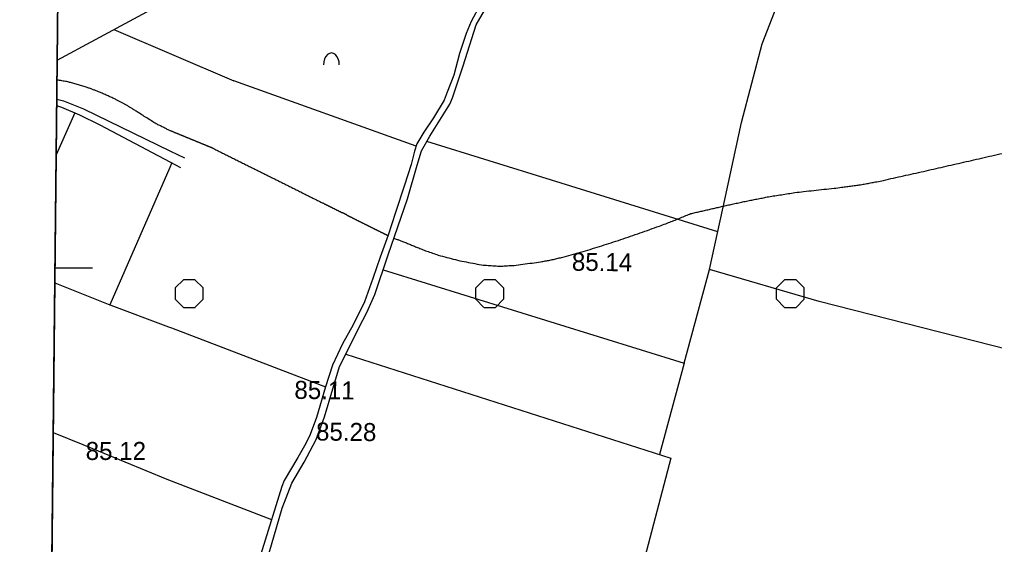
# Model space of a CAD drawing. Extents: x 417995 to 421451, y 4454518 to 4458015.
# Drawn here: x 419153.2 to 419477.6, y 4457408 to 4457582.7 of the extents above; entities that cross this region are included whole.
import ezdxf

# ---------------------------------------------------------------- set-up
doc = ezdxf.new("R2010")
doc.units = 0
for name, color, linetype in [('Egri_1m', 7, 'Continuous'), ('P_Grid', 7, 'Continuous'), ('PAFTALAMA', 7, 'Continuous'), ('PL_KA_TARIM_ALANI', 7, 'Continuous'), ('S_Meyvalik', 7, 'Continuous'), ('Sinir_itirazli_Mulkiyet', 7, 'Continuous'), ('Sinir_Tel_bir_taraf', 7, 'Continuous'), ('TR_TARIMALANI', 7, 'Continuous'), ('Y_Kot_Noktasi', 7, 'Continuous'), ('Y_Lejant', 7, 'Continuous'), ('Y_Yol_Kotu', 7, 'Continuous'), ('Yol_Toprak_Duz', 7, 'Continuous'), ('Yol_Toprak_Kesik', 7, 'Continuous')]:
    doc.layers.add(name, color=color, linetype=linetype)

msp = doc.modelspace()

# ---------------------------------------------------------------- linework, layer by layer
at = {"layer": 'Egri_1m'}
msp.add_line((419203.45, 4457545.63), (419203.45, 4457545.63), dxfattribs=at)
for points in [[(419203.45, 4457545.63), (419203.38, 4457545.66), (419203.3, 4457545.69), (419203.23, 4457545.72), (419203.15, 4457545.75), (419202.1, 4457546.27), (419200.96, 4457546.85), (419199.82, 4457547.42), (419198.68, 4457547.99), (419197.14, 4457548.94), (419195.52, 4457549.96), (419193.9, 4457550.99), (419192.28, 4457552.02), (419191.26, 4457552.66), (419190.43, 4457553.17), (419189.61, 4457553.67), (419188.79, 4457554.18), (419187.95, 4457554.66), (419187.09, 4457555.11), (419186.23, 4457555.56), (419185.37, 4457556.02), (419184.26, 4457556.55), (419182.96, 4457557.12), (419181.66, 4457557.7), (419180.36, 4457558.28), (419179.22, 4457558.76), (419178.22, 4457559.14), (419177.23, 4457559.52), (419176.24, 4457559.9), (419175.03, 4457560.3), (419173.52, 4457560.74), (419172, 4457561.18), (419170.49, 4457561.61), (419169.22, 4457561.95), (419168.45, 4457562.09), (419167.67, 4457562.22), (419166.9, 4457562.36), (419166.13, 4457562.49), (419165.66, 4457562.53)], [(419217.75, 4457539.75), (419217.46, 4457539.87), (419217.17, 4457539.99), (419216.88, 4457540.11), (419216.59, 4457540.23), (419216.29, 4457540.35), (419216, 4457540.47), (419215.71, 4457540.59), (419215.42, 4457540.71), (419215.13, 4457540.83), (419214.84, 4457540.95), (419214.54, 4457541.07), (419214.25, 4457541.19), (419213.96, 4457541.31), (419213.67, 4457541.43), (419213.38, 4457541.55), (419213.08, 4457541.67), (419212.79, 4457541.79), (419212.5, 4457541.91), (419212.21, 4457542.03), (419211.92, 4457542.15), (419211.63, 4457542.27), (419211.33, 4457542.39), (419211.04, 4457542.51), (419210.75, 4457542.63), (419210.46, 4457542.75), (419210.17, 4457542.87), (419209.87, 4457542.99), (419209.58, 4457543.11), (419209.29, 4457543.23), (419209, 4457543.35), (419208.71, 4457543.47), (419208.41, 4457543.59), (419208.12, 4457543.71), (419207.83, 4457543.83), (419207.54, 4457543.95), (419207.25, 4457544.07), (419206.96, 4457544.19), (419206.66, 4457544.31), (419206.37, 4457544.43), (419206.08, 4457544.55), (419205.79, 4457544.67), (419205.5, 4457544.79), (419205.2, 4457544.91), (419204.91, 4457545.03), (419204.62, 4457545.15), (419204.33, 4457545.27), (419204.04, 4457545.39), (419203.75, 4457545.51), (419203.45, 4457545.63)], [(419376.5, 4457518.1), (419378.02, 4457518.44), (419379.54, 4457518.79), (419381.07, 4457519.14), (419382.59, 4457519.49), (419384.11, 4457519.84), (419385.63, 4457520.18), (419387.15, 4457520.53), (419388.67, 4457520.88), (419390.35, 4457521.25), (419392.07, 4457521.62), (419393.79, 4457521.99), (419395.51, 4457522.36), (419397.23, 4457522.7), (419398.96, 4457523.04), (419400.69, 4457523.38), (419402.41, 4457523.72), (419404.48, 4457524.06), (419406.71, 4457524.4), (419408.94, 4457524.74), (419411.17, 4457525.09), (419414.07, 4457525.44), (419417.45, 4457525.81), (419420.82, 4457526.18), (419424.19, 4457526.55), (419426.72, 4457526.85), (419428.4, 4457527.07), (419430.08, 4457527.29), (419431.76, 4457527.52), (419433.43, 4457527.78), (419435.1, 4457528.09), (419436.76, 4457528.4), (419438.42, 4457528.71), (419440.64, 4457529.17), (419443.97, 4457529.92), (419447.3, 4457530.67), (419450.64, 4457531.42), (419453.97, 4457532.17), (419457.3, 4457532.93), (419460.62, 4457533.69), (419463.95, 4457534.45), (419467.3, 4457535.21), (419470.74, 4457535.99), (419474.17, 4457536.78), (419477.61, 4457537.56), (419481.04, 4457538.34), (419484.47, 4457539.13), (419487.91, 4457539.92), (419491.34, 4457540.71), (419494.77, 4457541.5)], [(419217.75, 4457539.75), (419219.24, 4457539.01), (419220.73, 4457538.27), (419222.21, 4457537.53), (419223.7, 4457536.78), (419225.18, 4457536.04), (419226.67, 4457535.3), (419228.16, 4457534.56), (419229.64, 4457533.82), (419231.13, 4457533.08), (419232.62, 4457532.34), (419234.1, 4457531.6), (419235.59, 4457530.85), (419237.07, 4457530.11), (419238.56, 4457529.37), (419240.05, 4457528.63), (419241.53, 4457527.89), (419243.02, 4457527.15), (419244.5, 4457526.41), (419245.99, 4457525.67), (419247.48, 4457524.92), (419248.96, 4457524.18), (419250.45, 4457523.44), (419251.94, 4457522.7), (419253.42, 4457521.96), (419254.3, 4457521.52), (419254.56, 4457521.39), (419254.82, 4457521.26), (419255.09, 4457521.13), (419255.35, 4457521), (419255.61, 4457520.86), (419255.88, 4457520.73), (419256.14, 4457520.6), (419256.4, 4457520.47), (419256.67, 4457520.34), (419256.93, 4457520.21), (419257.19, 4457520.07), (419257.46, 4457519.94), (419257.72, 4457519.81), (419257.98, 4457519.68), (419258.25, 4457519.55), (419258.51, 4457519.41), (419258.77, 4457519.28), (419259.04, 4457519.15), (419259.3, 4457519.02), (419259.56, 4457518.89), (419259.83, 4457518.75), (419260.09, 4457518.62), (419260.35, 4457518.49), (419260.62, 4457518.36)], [(419262.11, 4457517.61), (419262.08, 4457517.62), (419262.05, 4457517.64), (419262.02, 4457517.66), (419261.99, 4457517.67), (419261.96, 4457517.69), (419261.93, 4457517.7), (419261.89, 4457517.72), (419261.86, 4457517.73), (419261.83, 4457517.75), (419261.8, 4457517.76), (419261.77, 4457517.78), (419261.74, 4457517.79), (419261.71, 4457517.81), (419261.68, 4457517.82), (419261.65, 4457517.84), (419261.62, 4457517.85), (419261.59, 4457517.87), (419261.56, 4457517.88), (419261.53, 4457517.9), (419261.5, 4457517.92), (419261.47, 4457517.93), (419261.44, 4457517.95), (419261.41, 4457517.96), (419261.38, 4457517.98), (419261.35, 4457517.99), (419261.32, 4457518.01), (419261.29, 4457518.02), (419261.26, 4457518.04), (419261.22, 4457518.05), (419261.19, 4457518.07), (419261.16, 4457518.08), (419261.13, 4457518.1), (419261.1, 4457518.11), (419261.07, 4457518.13), (419261.04, 4457518.14), (419261.01, 4457518.16), (419260.98, 4457518.18), (419260.95, 4457518.19), (419260.92, 4457518.21), (419260.89, 4457518.22), (419260.86, 4457518.24), (419260.83, 4457518.25), (419260.8, 4457518.27), (419260.77, 4457518.28), (419260.74, 4457518.3), (419260.71, 4457518.31), (419260.68, 4457518.33), (419260.65, 4457518.34), (419260.62, 4457518.36)], [(419262.11, 4457517.61), (419262.14, 4457517.59), (419262.17, 4457517.58), (419262.2, 4457517.56), (419262.23, 4457517.55), (419262.26, 4457517.53), (419262.29, 4457517.52), (419262.32, 4457517.5), (419262.35, 4457517.49), (419262.38, 4457517.47), (419262.41, 4457517.46), (419262.44, 4457517.44), (419262.47, 4457517.43), (419262.5, 4457517.41), (419262.53, 4457517.4), (419262.56, 4457517.38), (419262.6, 4457517.36), (419262.63, 4457517.35), (419262.66, 4457517.33), (419262.69, 4457517.32), (419262.72, 4457517.3), (419262.75, 4457517.29), (419262.78, 4457517.27), (419262.81, 4457517.26), (419262.84, 4457517.24), (419262.87, 4457517.23), (419262.9, 4457517.21), (419262.93, 4457517.2), (419262.96, 4457517.18), (419262.99, 4457517.17), (419263.02, 4457517.15), (419263.05, 4457517.14), (419263.08, 4457517.12), (419263.11, 4457517.1), (419263.14, 4457517.09), (419263.17, 4457517.07), (419263.2, 4457517.06), (419263.23, 4457517.04), (419263.27, 4457517.03), (419263.3, 4457517.01), (419263.33, 4457517), (419263.36, 4457516.98), (419263.39, 4457516.97), (419263.42, 4457516.95), (419263.45, 4457516.94), (419263.48, 4457516.92), (419263.51, 4457516.91), (419263.54, 4457516.89), (419263.57, 4457516.88), (419263.6, 4457516.86)], [(419263.6, 4457516.86), (419263.85, 4457516.74), (419264.1, 4457516.61), (419264.35, 4457516.49), (419264.59, 4457516.36), (419264.84, 4457516.24), (419265.09, 4457516.11), (419265.34, 4457515.99), (419265.59, 4457515.86), (419265.84, 4457515.74), (419266.08, 4457515.62), (419266.33, 4457515.49), (419266.58, 4457515.37), (419266.83, 4457515.24), (419267.08, 4457515.12), (419267.33, 4457514.99), (419267.57, 4457514.87), (419267.82, 4457514.75), (419268.07, 4457514.62), (419268.32, 4457514.5), (419268.57, 4457514.37), (419268.82, 4457514.25), (419269.06, 4457514.12), (419269.31, 4457514), (419269.56, 4457513.87), (419269.81, 4457513.75), (419270.06, 4457513.63), (419270.31, 4457513.5), (419270.56, 4457513.38), (419270.8, 4457513.26), (419271.05, 4457513.13), (419271.3, 4457513.01), (419271.55, 4457512.88), (419271.8, 4457512.76), (419272.05, 4457512.64), (419272.3, 4457512.51), (419272.54, 4457512.39), (419272.79, 4457512.26), (419273.04, 4457512.14), (419273.29, 4457512.02), (419273.54, 4457511.89), (419273.79, 4457511.77), (419274.04, 4457511.65), (419274.29, 4457511.52), (419274.53, 4457511.4), (419274.78, 4457511.27), (419275.03, 4457511.15), (419275.28, 4457511.03), (419275.53, 4457510.9), (419275.78, 4457510.78)], [(419277.73, 4457509.92), (419278.25, 4457509.72), (419278.78, 4457509.53), (419279.3, 4457509.34), (419279.83, 4457509.15), (419280.35, 4457508.96), (419281.58, 4457508.46), (419282.94, 4457507.91), (419284.29, 4457507.36), (419285.65, 4457506.8), (419287.01, 4457506.23), (419288.71, 4457505.61), (419290.56, 4457504.96), (419292.52, 4457504.3), (419295.36, 4457503.54), (419298.21, 4457502.78), (419301.08, 4457502.13), (419303.97, 4457501.59), (419306.87, 4457501.05), (419309.07, 4457500.87), (419311.24, 4457500.7), (419313.4, 4457500.64), (419315.57, 4457500.75), (419317.73, 4457500.87), (419320.65, 4457501.23), (419323.77, 4457501.65), (419326.56, 4457502.04), (419328.11, 4457502.33), (419329.66, 4457502.62), (419331.2, 4457502.96), (419332.74, 4457503.33), (419334.36, 4457503.73), (419337.52, 4457504.62), (419340.67, 4457505.51), (419343.8, 4457506.44), (419346.92, 4457507.42), (419350.03, 4457508.4), (419353.24, 4457509.47), (419356.47, 4457510.56), (419359.68, 4457511.66), (419362.88, 4457512.8), (419366.08, 4457513.95), (419368.24, 4457514.75), (419370.02, 4457515.44), (419371.81, 4457516.13), (419373.57, 4457516.86), (419375.33, 4457517.6), (419376.17, 4457517.95), (419376.34, 4457518.02), (419376.5, 4457518.1)]]:
    msp.add_spline(points, degree=3, dxfattribs=at)
at = {"layer": 'P_Grid'}
msp.add_line((419164.99, 4457500), (419177.49, 4457500), dxfattribs=at)
at = {"layer": 'PAFTALAMA'}
for p, q in [((419168.18, 4457798.01), (419138.44, 4455021.89)), ((419164.98, 4457500), (419177.48, 4457500))]:
    msp.add_line(p, q, dxfattribs=at)
at = {"layer": 'PL_KA_TARIM_ALANI'}
msp.add_line((419168.18, 4457798.01), (419159.16, 4456956.55), dxfattribs=at)
at = {"layer": 'S_Meyvalik'}
msp.add_ellipse((419256.95, 4457567.61), major_axis=(0, 3.96), ratio=0.663658, start_param=4.712389, end_param=7.853982, dxfattribs=at)
at = {"layer": 'Sinir_itirazli_Mulkiyet'}
for points in [[(419165.73, 4457569.14), (419203.93, 4457589.9)], [(419184.53, 4457579.36), (419203.73, 4457571.15)], [(419203.73, 4457571.15), (419203.73, 4457571.15)], [(419203.73, 4457571.15), (419224.5, 4457562.27)], [(419285.15, 4457540.5), (419224.46, 4457562.28)], [(419171.64, 4457551.6), (419165.39, 4457537.67)], [(419385.49, 4457512.03), (419330.16, 4457529.23), (419288.71, 4457542.14)], [(419203.33, 4457533.59), (419203.9, 4457534.9)], [(419183.3, 4457487.79), (419203.32, 4457533.59)], [(419203.32, 4457533.59), (419203.33, 4457533.59)], [(419274.16, 4457499.43), (419374.34, 4457468.31), (419382.73, 4457499.48)], [(419164.93, 4457495.04), (419182.71, 4457488.01), (419202.76, 4457480.42)], [(419202.76, 4457480.42), (419202.76, 4457480.42)], [(419202.76, 4457480.42), (419203.71, 4457480.06)], [(419203.71, 4457480.06), (419254.96, 4457460.46)], [(419261.74, 4457471.36), (419369.91, 4457436.71)], [(419374.34, 4457468.31), (419366.17, 4457437.91)], [(419164.4, 4457445.29), (419174.22, 4457441.26), (419202.21, 4457429.76)], [(419369.91, 4457436.71), (419355.4, 4457381.31), (419343.61, 4457330.93), (419255.91, 4457347.08), (419220.38, 4457354.26)], [(419202.21, 4457429.76), (419202.21, 4457429.76)], [(419202.21, 4457429.76), (419202.21, 4457429.76)], [(419202.21, 4457429.76), (419237.01, 4457416.23)]]:
    msp.add_lwpolyline(points, dxfattribs=at)
at = {"layer": 'Sinir_Tel_bir_taraf'}
for points in [[(419419.27, 4457488.85), (419382.73, 4457499.48), (419388.08, 4457523.76), (419393.42, 4457548.37), (419400.23, 4457574.63), (419404.33, 4457585.1), (419407.23, 4457595.8), (419414.85, 4457620.81)], [(419499.78, 4457468.37), (419419.27, 4457488.85)]]:
    msp.add_lwpolyline(points, dxfattribs=at)
at = {"layer": 'TR_TARIMALANI'}
for p, q in [((419205.01, 4457493.4), (419207.71, 4457496.11)), ((419207.75, 4457496.14), (419211.58, 4457496.14)), ((419214.26, 4457493.4), (419211.55, 4457496.11)), ((419305.01, 4457493.4), (419307.71, 4457496.11)), ((419307.75, 4457496.14), (419311.58, 4457496.14)), ((419314.26, 4457493.4), (419311.55, 4457496.11)), ((419405, 4457493.4), (419407.71, 4457496.11)), ((419407.75, 4457496.14), (419411.58, 4457496.14)), ((419414.25, 4457493.4), (419411.55, 4457496.11)), ((419205.04, 4457489.6), (419205.04, 4457493.43)), ((419214.29, 4457489.6), (419214.29, 4457493.43)), ((419305.04, 4457489.6), (419305.04, 4457493.43)), ((419314.29, 4457489.6), (419314.29, 4457493.43)), ((419405.04, 4457489.6), (419405.04, 4457493.43)), ((419414.29, 4457489.6), (419414.29, 4457493.43)), ((419207.72, 4457486.86), (419205.01, 4457489.57)), ((419211.55, 4457486.86), (419214.25, 4457489.57)), ((419307.72, 4457486.86), (419305.01, 4457489.57)), ((419311.55, 4457486.86), (419314.25, 4457489.57)), ((419407.71, 4457486.86), (419405.01, 4457489.57)), ((419411.54, 4457486.86), (419414.25, 4457489.57)), ((419207.75, 4457486.89), (419211.58, 4457486.89)), ((419307.75, 4457486.89), (419311.58, 4457486.89)), ((419407.75, 4457486.89), (419411.58, 4457486.89))]:
    msp.add_line(p, q, dxfattribs=at)
at = {"layer": 'Y_Lejant'}
msp.add_lwpolyline([(419168.18, 4457798.01), (421295.36, 4457775.52), (421266.41, 4454999.4), (419138.44, 4455021.89)], close=True, dxfattribs=at)
at = {"layer": 'Yol_Toprak_Duz'}
for points in [[(419247.93, 4457435.35), (419251.92, 4457442.9), (419254.66, 4457450.42), (419259.67, 4457467.26), (419261.59, 4457471.06), (419266.1, 4457480.05), (419268.79, 4457485.14), (419271.42, 4457491.15), (419275.81, 4457504.39), (419282.29, 4457523.03), (419285.52, 4457534.19), (419286.91, 4457539.04), (419289.71, 4457543.87), (419296.33, 4457554.55), (419297.27, 4457556.68), (419300.81, 4457567.29), (419305.17, 4457580.9), (419307.92, 4457585.76)], [(419203.34, 4457535.19), (419179.99, 4457547.5), (419173.28, 4457550.91), (419167.28, 4457553.45), (419165.59, 4457554), (419165.56, 4457554)], [(419203.34, 4457535.19), (419203.34, 4457535.19)], [(419206.82, 4457533.36), (419203.34, 4457535.19)], [(419215.32, 4457335.5), (419215.82, 4457338.85), (419219.49, 4457351.33), (419223.66, 4457365.06), (419228.68, 4457380.29), (419234.52, 4457399.07), (419240.53, 4457420.01), (419243.82, 4457428.43), (419247.93, 4457435.35)]]:
    msp.add_lwpolyline(points, dxfattribs=at)
at = {"layer": 'Yol_Toprak_Kesik'}
for points in [[(419306.49, 4457587.62), (419303.43, 4457582.08), (419301.75, 4457578.05), (419299.56, 4457571.34), (419297.64, 4457564.21), (419295.52, 4457558.5), (419294.49, 4457555.82), (419290.93, 4457549.93), (419287.71, 4457545.22), (419285.42, 4457541.28), (419284.61, 4457538.9), (419283.47, 4457534.44), (419281.26, 4457527.61), (419278.32, 4457518.46), (419275.85, 4457510.97), (419273.15, 4457503.59), (419270.78, 4457496.49), (419267.96, 4457488.68), (419264.22, 4457481.12), (419260.65, 4457474.73), (419257.28, 4457467.68), (419254.96, 4457460.46), (419251.97, 4457450.21), (419249.84, 4457444.55), (419248.42, 4457441.53), (419245.8, 4457436.97)], [(419165.59, 4457556.24), (419167.76, 4457555.66), (419174.49, 4457552.99), (419203.38, 4457538.92)], [(419203.38, 4457538.92), (419203.38, 4457538.92)], [(419203.38, 4457538.92), (419208.08, 4457536.63)], [(419245.8, 4457436.97), (419241.24, 4457429.27), (419240.43, 4457427.32), (419233.91, 4457406.2), (419227.69, 4457385.85), (419221.28, 4457366.71), (419215.54, 4457348.15), (419213.93, 4457342.13), (419213.19, 4457338.22), (419213.22, 4457335.61)]]:
    msp.add_lwpolyline(points, dxfattribs=at)

# ---------------------------------------------------------------- texts
at = {"layer": 'Y_Kot_Noktasi'}
for s, rotation, p in [('85.14', 359.3662, (419336.94, 4457499.09)), ('85.28', 359.3662, (419251.81, 4457442.58)), ('85.12', 0.0374, (419175.2, 4457436.09))]:
    msp.add_text(s, height=6, rotation=rotation, dxfattribs=at).set_placement(p)
at = {"layer": 'Y_Yol_Kotu'}
msp.add_text('85.11', height=6, rotation=359.3662, dxfattribs=at).set_placement((419244.61, 4457456.44))

doc.saveas('drawing.dxf')
